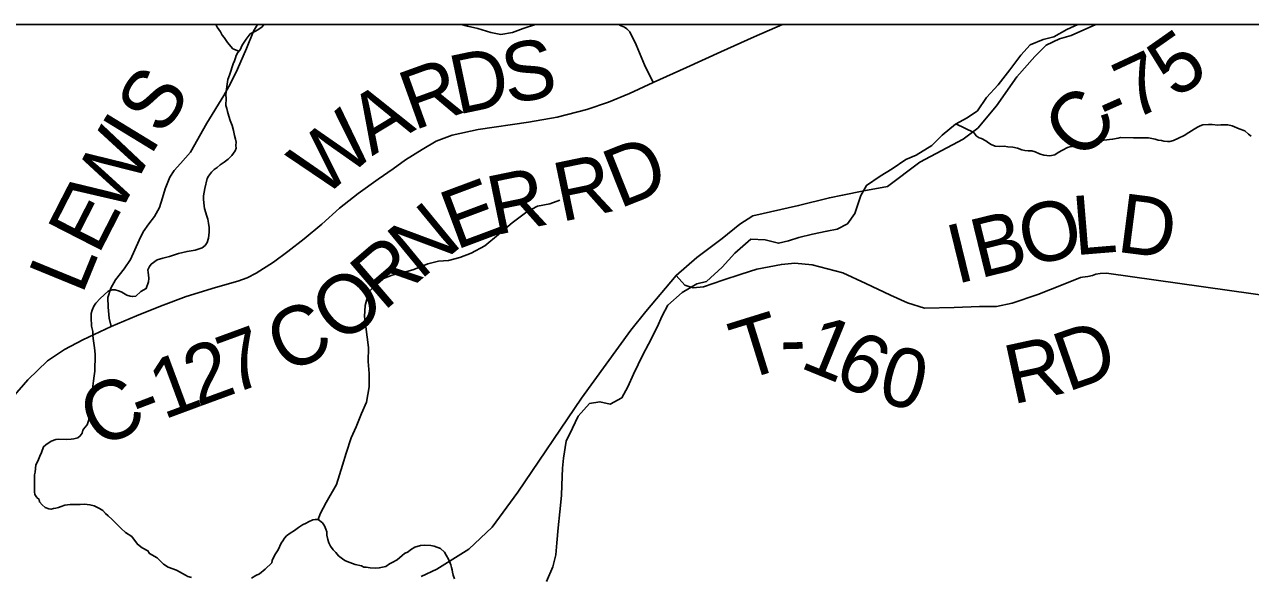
# Model space of a CAD drawing. Extents: x 0 to 34, y 0 to 22.
# Drawn here: x 6.203 to 6.792, y 20.634 to 20.9 of the extents above; entities that cross this region are included whole.
import ezdxf

# ---------------------------------------------------------------- set-up
doc = ezdxf.new("R2010")
doc.units = 0
for name, color, linetype in [('GM_X_Corporation', 7, 'Continuous'), ('GM_X_County_Road', 7, 'Continuous'), ('GM_X_County_Road_Text', 7, 'Continuous'), ('GM_X_Minor_River', 7, 'Continuous'), ('GM_X_Township_Road', 7, 'Continuous'), ('GM_X_Township_Road_Text', 7, 'Continuous'), ('SH_Cut_Line', 7, 'Continuous'), ('SH_Data', 7, 'Continuous')]:
    doc.layers.add(name, color=color, linetype=linetype)

msp = doc.modelspace()

# ---------------------------------------------------------------- linework, layer by layer
at = {"layer": 'GM_X_Corporation'}
msp.add_lwpolyline([(8.26616, 20.9), (5.67696, 20.9)], dxfattribs=at)
at = {"layer": 'GM_X_County_Road'}
for points in [[(6.1969, 20.72052), (6.20432, 20.72914), (6.21366, 20.73816), (6.22184, 20.74366), (6.2307, 20.74835), (6.24433, 20.75464), (6.25655, 20.75985), (6.26802, 20.76458), (6.28045, 20.76919), (6.29456, 20.77344), (6.3053, 20.77649), (6.30979, 20.77813), (6.314, 20.7803), (6.32238, 20.78567), (6.32935, 20.79084), (6.33721, 20.79685), (6.34567, 20.80395), (6.35413, 20.81172), (6.36307, 20.81878), (6.37277, 20.82556), (6.37994, 20.83061), (6.38597, 20.83486), (6.39385, 20.83987), (6.40063, 20.84384), (6.40837, 20.84676), (6.42087, 20.84945), (6.44501, 20.85306), (6.45892, 20.85546), (6.47311, 20.85919), (6.48361, 20.86268), (6.49367, 20.86681), (6.50512, 20.87206), (6.52105, 20.87935), (6.53757, 20.88685), (6.55357, 20.89403), (6.56721, 20.9)], [(6.39343, 20.63442), (6.401, 20.63799), (6.4163, 20.64755), (6.42757, 20.65813), (6.43991, 20.67509), (6.47063, 20.72024), (6.49426, 20.75299), (6.50146, 20.76196), (6.51607, 20.77932), (6.52597, 20.78785), (6.5382, 20.79699), (6.54673, 20.80394), (6.55292, 20.80802), (6.57497, 20.81292), (6.58985, 20.81662), (6.59619, 20.81783), (6.60639, 20.81995), (6.61776, 20.82203), (6.63327, 20.83384), (6.65411, 20.84487), (6.66121, 20.85008), (6.67012, 20.86087), (6.67991, 20.87489), (6.68865, 20.88458), (6.69413, 20.89002), (6.70055, 20.89319), (6.70611, 20.89467), (6.71793, 20.9)]]:
    msp.add_lwpolyline(points, dxfattribs=at)
at = {"layer": 'GM_X_Minor_River'}
for points in [[(6.26919, 20.78753), (6.27244, 20.78839), (6.27665, 20.7898), (6.28086, 20.79083), (6.28467, 20.79149), (6.28812, 20.79254), (6.28948, 20.79364), (6.29046, 20.79513), (6.29109, 20.7972), (6.29131, 20.79871), (6.29154, 20.80003), (6.29141, 20.80231), (6.29108, 20.80441), (6.29075, 20.80631), (6.29023, 20.80822), (6.28988, 20.80937), (6.28917, 20.81148), (6.28901, 20.81262), (6.28872, 20.81604), (6.28875, 20.81756), (6.28942, 20.82114), (6.29048, 20.82586), (6.29108, 20.82698), (6.29266, 20.82902), (6.29383, 20.83032), (6.29537, 20.83123), (6.29673, 20.83252), (6.29866, 20.8338), (6.3006, 20.83526), (6.30235, 20.83693), (6.30393, 20.83916), (6.30453, 20.84047), (6.30437, 20.84181), (6.30441, 20.84332), (6.30407, 20.84485), (6.30373, 20.84656), (6.30323, 20.84904), (6.30253, 20.85134), (6.30164, 20.85383), (6.30094, 20.85593), (6.30023, 20.85823), (6.29989, 20.85956), (6.29955, 20.86109), (6.29963, 20.8645), (6.29948, 20.86602), (6.29972, 20.86772), (6.29975, 20.86886), (6.29997, 20.87018), (6.30019, 20.87131), (6.30043, 20.87358), (6.30125, 20.87565), (6.30186, 20.87753), (6.30249, 20.8796), (6.30309, 20.8811), (6.3037, 20.8826), (6.30412, 20.88392), (6.30452, 20.88505), (6.30532, 20.88654), (6.30631, 20.88785), (6.30731, 20.8901), (6.30928, 20.89289), (6.31125, 20.89549), (6.31336, 20.89658), (6.31491, 20.89749), (6.31703, 20.89895), (6.31773, 20.9)], [(6.30575, 20.88711), (6.3029, 20.88832), (6.30032, 20.89142), (6.29867, 20.89374), (6.29775, 20.8949), (6.29684, 20.89644), (6.29538, 20.89875), (6.29464, 20.9)], [(6.41271, 20.9), (6.41573, 20.89918), (6.42065, 20.89814), (6.42688, 20.89611), (6.4318, 20.89526), (6.43732, 20.8961), (6.44249, 20.89809), (6.44845, 20.9)], [(6.45371, 20.6321), (6.4567, 20.63908), (6.45815, 20.64494), (6.45865, 20.65064), (6.45937, 20.65785), (6.4601, 20.66563), (6.46102, 20.6734), (6.46112, 20.67834), (6.46148, 20.68651), (6.46196, 20.69144), (6.46327, 20.69959), (6.46625, 20.70581), (6.46903, 20.71165), (6.47447, 20.71762), (6.47942, 20.71848), (6.48434, 20.71743), (6.48991, 20.72036), (6.49286, 20.72563), (6.49565, 20.73185), (6.50002, 20.74108), (6.50278, 20.74616), (6.50694, 20.75444), (6.50933, 20.75991), (6.5121, 20.76499), (6.51906, 20.77113), (6.52598, 20.77517), (6.53076, 20.77641), (6.53831, 20.7833), (6.54433, 20.79002), (6.55207, 20.79672), (6.5589, 20.79639), (6.56532, 20.79475), (6.57009, 20.79599), (6.57506, 20.7976), (6.58174, 20.79918), (6.58861, 20.80057), (6.59357, 20.80161), (6.59856, 20.80418), (6.60208, 20.80905), (6.60492, 20.81774), (6.60768, 20.82263), (6.61422, 20.82706), (6.61999, 20.83056), (6.62654, 20.835), (6.63153, 20.83718), (6.63903, 20.84179), (6.64407, 20.84682), (6.65045, 20.85202), (6.65602, 20.85515), (6.66102, 20.85847), (6.66533, 20.86485), (6.67097, 20.87101), (6.67662, 20.87813), (6.6819, 20.88525), (6.68637, 20.89029), (6.69269, 20.89283), (6.69784, 20.89406), (6.70399, 20.89756), (6.70929, 20.9)], [(6.65066, 20.85214), (6.65928, 20.84806), (6.66038, 20.84651), (6.66188, 20.84553), (6.663, 20.84512), (6.66507, 20.84411), (6.66637, 20.84313), (6.66768, 20.84234), (6.66956, 20.84153), (6.67164, 20.84129), (6.67392, 20.84142), (6.67563, 20.84118), (6.67809, 20.84093), (6.68036, 20.84049), (6.68243, 20.83968), (6.68375, 20.83945), (6.68545, 20.83922), (6.68716, 20.83917), (6.68886, 20.83875), (6.69092, 20.83775), (6.693, 20.83712), (6.69584, 20.83686), (6.69832, 20.83736), (6.69987, 20.83846), (6.70198, 20.83954), (6.7043, 20.84081), (6.70544, 20.84116), (6.70678, 20.84132), (6.70869, 20.84183), (6.7127, 20.84268), (6.71613, 20.84335), (6.71899, 20.84365), (6.72052, 20.84399), (6.72186, 20.84434), (6.72605, 20.84479), (6.72872, 20.84529), (6.72987, 20.84564), (6.73613, 20.84548), (6.74031, 20.84556), (6.74334, 20.84548), (6.74656, 20.84483), (6.74788, 20.84441), (6.74958, 20.84418), (6.75071, 20.84396), (6.75242, 20.84372), (6.75356, 20.84369), (6.75528, 20.84422), (6.75777, 20.84529), (6.76046, 20.84655), (6.76278, 20.848), (6.76529, 20.84965), (6.76683, 20.85055), (6.76818, 20.85128), (6.76952, 20.85181), (6.77219, 20.85193), (6.77389, 20.85189), (6.77673, 20.85162), (6.77807, 20.85178), (6.78148, 20.85169), (6.78356, 20.85125), (6.78694, 20.84984), (6.78958, 20.84882), (6.79144, 20.84725), (6.79274, 20.84627)], [(6.34386, 20.6619), (6.3448, 20.66464), (6.34776, 20.6701), (6.35269, 20.67875), (6.35554, 20.68801), (6.35737, 20.69386), (6.3598, 20.70123), (6.36219, 20.70651), (6.36479, 20.71292), (6.36718, 20.71839), (6.36847, 20.72577), (6.36841, 20.73205), (6.36796, 20.73795), (6.3681, 20.7446), (6.36744, 20.74956), (6.36679, 20.75451), (6.36613, 20.75947), (6.36643, 20.76479), (6.36828, 20.7714), (6.37448, 20.77756), (6.37945, 20.77936), (6.38499, 20.78077), (6.38996, 20.7822), (6.39666, 20.78492), (6.40182, 20.78615), (6.40657, 20.78644), (6.41211, 20.78785), (6.41747, 20.79003), (6.424, 20.79351), (6.43057, 20.7989), (6.43714, 20.80466), (6.44428, 20.80984), (6.44946, 20.8126), (6.45537, 20.81381), (6.46015, 20.81543)], [(6.26648, 20.64345), (6.26273, 20.64544), (6.262, 20.64679), (6.25919, 20.64819), (6.25696, 20.64996), (6.2542, 20.65363), (6.25121, 20.65561), (6.24918, 20.65756), (6.24677, 20.6599), (6.24473, 20.66185), (6.24287, 20.6636), (6.24157, 20.66477), (6.24028, 20.66614), (6.23878, 20.66712), (6.23616, 20.66852), (6.23408, 20.66895), (6.23143, 20.66921), (6.22934, 20.66908), (6.22611, 20.66916), (6.22459, 20.66901), (6.22325, 20.66886), (6.22211, 20.6687), (6.2202, 20.66818), (6.21905, 20.66764), (6.21771, 20.6673), (6.21656, 20.66714), (6.21542, 20.66679), (6.21428, 20.66701), (6.21259, 20.66762), (6.2111, 20.66899), (6.20981, 20.67035), (6.20965, 20.67149), (6.20853, 20.67247), (6.20762, 20.67382), (6.20746, 20.67515), (6.20737, 20.67914), (6.20748, 20.68331), (6.2077, 20.68463), (6.20817, 20.68822), (6.20877, 20.68934), (6.20938, 20.69066), (6.20999, 20.69235), (6.21079, 20.69403), (6.21181, 20.69685), (6.21298, 20.69777), (6.21549, 20.6996), (6.21779, 20.7003), (6.21912, 20.70045), (6.22292, 20.70035), (6.22501, 20.70049), (6.22634, 20.70064), (6.22825, 20.70116), (6.22942, 20.70208), (6.2304, 20.70338), (6.23063, 20.70489), (6.23161, 20.7062), (6.23278, 20.70749), (6.2334, 20.70937), (6.23405, 20.71258), (6.2343, 20.71485), (6.23472, 20.71655), (6.23497, 20.719), (6.23519, 20.72014), (6.23526, 20.7226), (6.23553, 20.72601), (6.23579, 20.72866), (6.23623, 20.73092), (6.23647, 20.73319), (6.23668, 20.74115), (6.23654, 20.74324), (6.23622, 20.74553), (6.2359, 20.74781), (6.23558, 20.75029), (6.23544, 20.75238), (6.23494, 20.75486), (6.23466, 20.75904), (6.23471, 20.76093), (6.23513, 20.76263), (6.23594, 20.7645), (6.23693, 20.76599), (6.23907, 20.76821), (6.24296, 20.77172), (6.24488, 20.77242), (6.24621, 20.77239), (6.24828, 20.77177), (6.2494, 20.77117), (6.25184, 20.76978), (6.25354, 20.76935), (6.25467, 20.76913), (6.25619, 20.76928), (6.25853, 20.7715), (6.26122, 20.77294), (6.26225, 20.77614), (6.26249, 20.77784), (6.26234, 20.77955), (6.26218, 20.7807), (6.26202, 20.78203), (6.26282, 20.78352), (6.26361, 20.78464), (6.26651, 20.78684), (6.26919, 20.78753)], [(6.40941, 20.63325), (6.40889, 20.63516), (6.40854, 20.6365), (6.40838, 20.63764), (6.40803, 20.63879), (6.40768, 20.64013), (6.40661, 20.64281), (6.40552, 20.64474), (6.40461, 20.64609), (6.40275, 20.64784), (6.39974, 20.64906), (6.39804, 20.64929), (6.39482, 20.64957), (6.39311, 20.64942), (6.39043, 20.64854), (6.3883, 20.64727), (6.38714, 20.64635), (6.38541, 20.64545), (6.38425, 20.64453), (6.38192, 20.64251), (6.37942, 20.64125), (6.37826, 20.64052), (6.37652, 20.63924), (6.3748, 20.6389), (6.37327, 20.63856), (6.37137, 20.63842), (6.36891, 20.63868), (6.36701, 20.63892), (6.36587, 20.63895), (6.36475, 20.63954), (6.36173, 20.64019), (6.35778, 20.64162), (6.35665, 20.64222), (6.35553, 20.64301), (6.35367, 20.64439), (6.35238, 20.64594), (6.35108, 20.6473), (6.3498, 20.64904), (6.34908, 20.65058), (6.34855, 20.6523), (6.34804, 20.6544), (6.34807, 20.65591), (6.34754, 20.65726), (6.34701, 20.65879), (6.34591, 20.66033), (6.34386, 20.6619), (6.34253, 20.66194), (6.34139, 20.66178), (6.33927, 20.6607), (6.33812, 20.66016), (6.33639, 20.65925), (6.33445, 20.65798), (6.33252, 20.65651), (6.3304, 20.65524), (6.32865, 20.65396), (6.32768, 20.65284), (6.32688, 20.65154), (6.3261, 20.65042), (6.32469, 20.64723), (6.3231, 20.64481), (6.32171, 20.64219), (6.32168, 20.64105), (6.31837, 20.63791), (6.31566, 20.63571), (6.31393, 20.635), (6.31181, 20.63372)], [(6.28295, 20.63391), (6.28125, 20.63452), (6.28013, 20.63512), (6.27582, 20.63751), (6.27168, 20.63895), (6.26944, 20.64034), (6.26648, 20.64345)]]:
    msp.add_lwpolyline(points, dxfattribs=at)
at = {"layer": 'GM_X_Township_Road'}
for points in [[(6.24433, 20.75464), (6.2434, 20.75877), (6.24284, 20.76406), (6.2428, 20.76867), (6.24409, 20.7732), (6.24649, 20.77713), (6.25066, 20.78246), (6.25363, 20.78699), (6.2578, 20.79629), (6.25968, 20.80022), (6.26249, 20.80407), (6.26525, 20.80768), (6.26754, 20.81201), (6.26902, 20.81662), (6.27038, 20.82095), (6.27255, 20.82652), (6.27463, 20.82984), (6.27764, 20.83309), (6.28249, 20.83866), (6.29035, 20.85253), (6.29849, 20.86584), (6.30165, 20.8717), (6.30502, 20.87859), (6.30947, 20.88849), (6.3128, 20.89683), (6.31471, 20.9)], [(6.50512, 20.87206), (6.50091, 20.88057), (6.4968, 20.89027), (6.49376, 20.89652), (6.49244, 20.898), (6.49129, 20.89865), (6.48891, 20.89964)], [(6.51607, 20.77932), (6.52023, 20.77456), (6.52423, 20.77328), (6.52929, 20.77381), (6.53858, 20.77705), (6.54733, 20.77992), (6.55489, 20.78234), (6.56085, 20.78347), (6.56674, 20.78461), (6.57316, 20.78521), (6.58147, 20.78438), (6.59634, 20.7806), (6.60729, 20.77547), (6.61915, 20.76981), (6.6273, 20.76603), (6.63561, 20.76346), (6.64981, 20.76391), (6.66204, 20.76437), (6.67012, 20.76432), (6.67773, 20.76587), (6.69014, 20.77017), (6.70218, 20.77486), (6.71059, 20.77829), (6.71162, 20.77844)], [(6.71162, 20.77844), (6.7142, 20.77879), (6.71629, 20.77932), (6.71801, 20.77985), (6.7201, 20.78019), (6.72314, 20.78031), (6.81639, 20.76724), (6.8478, 20.7621), (6.8826, 20.75652)]]:
    msp.add_lwpolyline(points, dxfattribs=at)
at = {"layer": 'SH_Cut_Line'}
msp.add_lwpolyline([(8.9, 20.9), (5.67696, 20.9)], dxfattribs=at)
at = {"layer": 'SH_Data'}
msp.add_line((2.1, 20.9), (8.9, 20.9), dxfattribs=at)

# ---------------------------------------------------------------- texts
at = {"layer": 'GM_X_County_Road_Text'}
for s, rotation, p in [('5', 35.06194, (6.75617, 20.86384)), ('D', 11.89504, (6.41083, 20.85654)), ('S', 10.18882, (6.43507, 20.86165)), ('7', 25.03739, (6.73562, 20.85372)), ('R', 19.84706, (6.38988, 20.8489)), ('A', 31.16554, (6.36983, 20.8366)), ('C', 47.15316, (6.71107, 20.83339)), ('-', 24.08929, (6.7245, 20.84874)), ('W', 40.79785, (6.34593, 20.81584)), ('D', 21.68432, (6.48873, 20.81124)), ('R', 11.75141, (6.46075, 20.80494)), ('R', 11.62835, (6.42885, 20.79853)), ('E', 20.51842, (6.41007, 20.7914)), ('N', 39.43243, (6.39289, 20.77676)), ('R', 40.64051, (6.37531, 20.76166)), ('O', 38.67048, (6.35497, 20.74536)), ('C', 26.04664, (6.32824, 20.73146)), ('7', 20.14672, (6.3023, 20.72188)), ('2', 20.18451, (6.28588, 20.71584)), ('1', 20.34591, (6.2695, 20.70977)), ('C', 26.14263, (6.23835, 20.69563)), ('-', 20.8548, (6.25866, 20.70564))]:
    msp.add_text(s, height=0.02841, rotation=rotation, dxfattribs=at).set_placement(p)
at = {"layer": 'GM_X_Township_Road_Text'}
for s, rotation, p in [('S', 56.45225, (6.269, 20.8458)), ('W', 61.80024, (6.24773, 20.80744)), ('I', 58.58375, (6.26307, 20.83608)), ('E', 62.90213, (6.23812, 20.78865)), ('L', 4.70242, (6.70785, 20.78897)), ('D', 352.71323, (6.72746, 20.79075)), ('O', 13.4708, (6.68467, 20.78333)), ('B', 13.75491, (6.66205, 20.77779)), ('I', 13.75227, (6.65071, 20.77502)), ('L', 67.73222, (6.23033, 20.76956)), ('T', 17.21647, (6.54794, 20.72843)), ('1', 337.81206, (6.57485, 20.73524)), ('D', 19.23488, (6.70425, 20.72313)), ('-', 1.4598, (6.56621, 20.73439)), ('6', 333.94464, (6.59059, 20.72884)), ('R', 12.26295, (6.67788, 20.71716)), ('0', 345.20114, (6.612, 20.71903))]:
    msp.add_text(s, height=0.02841, rotation=rotation, dxfattribs=at).set_placement(p)

doc.saveas('drawing.dxf')
